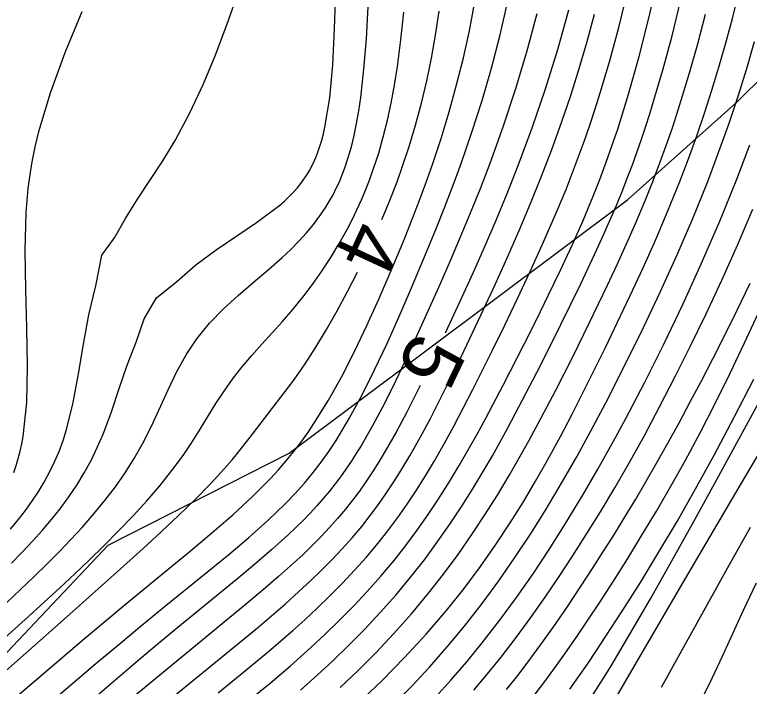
# Model space of a CAD drawing. Extents: x 2602990 to 2605851, y 618069 to 619180.
# Drawn here: x 2603370.03 to 2603395.39, y 618502.31 to 618525.5 of the extents above; entities that cross this region are included whole.
import ezdxf

# ---------------------------------------------------------------- set-up
doc = ezdxf.new("R2010")
doc.units = 0
for name, color, linetype in [('DTM Contours Major', 7, 'Continuous'), ('DTM Contours Major Text', 7, 'Continuous'), ('DTM Contours Minor', 7, 'Continuous'), ('DTM Contours Minor Text', 7, 'Continuous'), ('Exist DTM Crownline', 7, 'Continuous'), ('Exist DTM QL2 LIDAR Elevation Point', 7, 'Continuous'), ('Exist Roads EOP', 7, 'Continuous'), ('PH Exist DTM Obscure Area', 7, 'Continuous')]:
    doc.layers.add(name, color=color, linetype=linetype)

msp = doc.modelspace()

# ---------------------------------------------------------------- linework, layer by layer
at = {"layer": 'DTM Contours Major'}
for points in [[(2603381.882, 618501.726), (2603382.702, 618502.502), (2603383.488, 618503.297), (2603384.234, 618504.107), (2603384.936, 618504.926), (2603385.544, 618505.688), (2603386.112, 618506.45), (2603386.642, 618507.205), (2603387.134, 618507.95), (2603387.59, 618508.68), (2603388.011, 618509.389), (2603388.368, 618510.015), (2603388.868, 618510.935), (2603389.257, 618511.679), (2603389.713, 618512.574), (2603390.42, 618514.004), (2603390.844, 618514.879), (2603391.28, 618515.798), (2603391.72, 618516.752), (2603392.157, 618517.731), (2603392.582, 618518.727), (2603392.988, 618519.731), (2603393.289, 618520.521), (2603393.574, 618521.311), (2603393.844, 618522.101), (2603394.099, 618522.891), (2603394.34, 618523.682), (2603394.568, 618524.473), (2603394.81, 618525.368), (2603395.034, 618526.263)], [(2603382.7, 618518.421), (2603382.839, 618518.745), (2603383.036, 618519.232), (2603383.226, 618519.726), (2603383.408, 618520.228), (2603383.648, 618520.947), (2603383.87, 618521.684), (2603384.073, 618522.438), (2603384.257, 618523.207), (2603384.419, 618523.99), (2603384.56, 618524.787), (2603384.68, 618525.621)], [(2603369.518, 618502.672), (2603371.398, 618504.326), (2603373.228, 618505.956), (2603374.462, 618507.068), (2603375.086, 618507.639), (2603375.685, 618508.202), (2603376.254, 618508.754), (2603376.785, 618509.295), (2603377.271, 618509.824), (2603377.532, 618510.126), (2603377.778, 618510.424), (2603378.24, 618511.011), (2603379.363, 618512.482), (2603379.592, 618512.791), (2603379.822, 618513.111), (2603380.051, 618513.444), (2603380.424, 618514.019), (2603380.795, 618514.63), (2603381.16, 618515.272), (2603381.518, 618515.938), (2603381.859, 618516.607)], [(2603393.734, 618501.84), (2603394.104, 618502.586), (2603394.466, 618503.353), (2603395.193, 618504.937), (2603395.638, 618505.88)]]:
    msp.add_lwpolyline(points, dxfattribs=at)
at = {"layer": 'DTM Contours Minor'}
for points in [[(2603378.137, 618501.844), (2603378.841, 618502.419), (2603379.545, 618503.017), (2603379.898, 618503.327), (2603380.252, 618503.646), (2603380.742, 618504.103), (2603381.232, 618504.578), (2603381.719, 618505.072), (2603382.198, 618505.583), (2603382.668, 618506.111), (2603383.124, 618506.656), (2603383.531, 618507.173), (2603383.924, 618507.703), (2603384.305, 618508.245), (2603384.673, 618508.797), (2603385.029, 618509.36), (2603385.375, 618509.932), (2603385.687, 618510.471), (2603385.993, 618511.017), (2603386.293, 618511.571), (2603386.888, 618512.703), (2603387.612, 618514.117), (2603388.039, 618514.965), (2603388.461, 618515.82), (2603388.873, 618516.679), (2603389.27, 618517.536), (2603389.648, 618518.386), (2603390.002, 618519.232), (2603390.228, 618519.802), (2603390.509, 618520.56), (2603390.762, 618521.29), (2603390.846, 618521.543), (2603391.224, 618522.754), (2603391.591, 618524.056), (2603391.936, 618525.424), (2603392.25, 618526.837)], [(2603369.92, 618506.56), (2603370.298, 618506.948), (2603370.654, 618507.326), (2603370.988, 618507.7), (2603371.301, 618508.07), (2603371.595, 618508.44), (2603371.893, 618508.846), (2603372.17, 618509.258), (2603372.425, 618509.678), (2603372.661, 618510.108), (2603372.877, 618510.553), (2603373.076, 618511.014), (2603373.363, 618511.786), (2603373.632, 618512.586), (2603373.911, 618513.393), (2603374.223, 618514.185), (2603374.496, 618514.994), (2603374.925, 618515.717), (2603375.625, 618516.281), (2603376.28, 618516.854), (2603376.98, 618517.375), (2603378.376, 618518.321), (2603379, 618518.777), (2603379.175, 618518.919), (2603379.34, 618519.063), (2603379.496, 618519.209), (2603379.643, 618519.358), (2603379.781, 618519.511), (2603379.909, 618519.669), (2603380.068, 618519.892), (2603380.142, 618520.008), (2603380.211, 618520.127), (2603380.277, 618520.25), (2603380.339, 618520.376), (2603380.421, 618520.56), (2603380.495, 618520.753), (2603380.564, 618520.955), (2603380.627, 618521.165), (2603380.684, 618521.386), (2603380.737, 618521.616), (2603380.901, 618522.624), (2603381.008, 618523.764), (2603381.073, 618525.003), (2603381.11, 618526.311)], [(2603377.053, 618502.088), (2603377.941, 618502.809), (2603378.79, 618503.514), (2603379.211, 618503.873), (2603379.629, 618504.237), (2603380.042, 618504.608), (2603380.485, 618505.019), (2603380.92, 618505.44), (2603381.347, 618505.87), (2603381.763, 618506.312), (2603382.168, 618506.766), (2603382.56, 618507.233), (2603382.91, 618507.677), (2603383.249, 618508.133), (2603383.578, 618508.601), (2603383.898, 618509.083), (2603384.21, 618509.579), (2603384.516, 618510.088), (2603384.853, 618510.679), (2603385.186, 618511.287), (2603385.516, 618511.912), (2603385.845, 618512.554), (2603386.509, 618513.887), (2603386.947, 618514.781), (2603387.388, 618515.697), (2603387.826, 618516.627), (2603388.254, 618517.568), (2603388.668, 618518.515), (2603389.061, 618519.463), (2603389.278, 618520.012), (2603389.486, 618520.563), (2603389.687, 618521.117), (2603389.882, 618521.678), (2603390.071, 618522.249), (2603390.256, 618522.831), (2603390.585, 618523.946), (2603390.896, 618525.103), (2603391.182, 618526.295)], [(2603379.894, 618502.176), (2603380.47, 618502.687), (2603381.008, 618503.185), (2603381.554, 618503.714), (2603382.102, 618504.271), (2603382.647, 618504.854), (2603383.183, 618505.459), (2603383.704, 618506.084), (2603384.17, 618506.678), (2603384.618, 618507.284), (2603385.049, 618507.901), (2603385.463, 618508.524), (2603385.86, 618509.153), (2603386.24, 618509.784), (2603386.518, 618510.264), (2603386.788, 618510.745), (2603387.051, 618511.227), (2603387.563, 618512.196), (2603388.175, 618513.387), (2603388.884, 618514.799), (2603389.23, 618515.504), (2603389.568, 618516.203), (2603390.128, 618517.394), (2603390.355, 618517.892), (2603390.575, 618518.389), (2603390.789, 618518.888), (2603390.997, 618519.393), (2603391.199, 618519.906), (2603391.354, 618520.317), (2603391.507, 618520.737), (2603391.657, 618521.168), (2603391.805, 618521.612), (2603391.952, 618522.07), (2603392.099, 618522.544), (2603392.414, 618523.623), (2603392.722, 618524.769), (2603393.012, 618525.967)], [(2603368.314, 618500.45), (2603372.436, 618503.954), (2603373.845, 618505.136), (2603375.325, 618506.352), (2603376.09, 618506.979), (2603376.837, 618507.604), (2603377.553, 618508.228), (2603378.229, 618508.854), (2603378.854, 618509.482), (2603379.131, 618509.784), (2603379.396, 618510.089), (2603379.65, 618510.399), (2603379.901, 618510.725), (2603380.145, 618511.062), (2603380.382, 618511.411), (2603380.86, 618512.182), (2603381.319, 618513.005), (2603381.761, 618513.868), (2603382.186, 618514.759), (2603382.595, 618515.669), (2603382.991, 618516.584), (2603383.25, 618517.201), (2603383.503, 618517.817), (2603383.75, 618518.435), (2603383.99, 618519.056), (2603384.222, 618519.683), (2603384.446, 618520.318), (2603384.746, 618521.221), (2603385.026, 618522.139), (2603385.285, 618523.068), (2603385.518, 618524.003), (2603385.724, 618524.942), (2603385.899, 618525.879)], [(2603369.738, 618505.194), (2603370.224, 618505.647), (2603370.69, 618506.088), (2603371.136, 618506.521), (2603371.562, 618506.948), (2603371.969, 618507.371), (2603372.358, 618507.794), (2603372.762, 618508.257), (2603373.143, 618508.723), (2603373.502, 618509.196), (2603373.837, 618509.677), (2603374.149, 618510.17), (2603374.435, 618510.675), (2603374.744, 618511.29), (2603375.32, 618512.54), (2603375.618, 618513.154), (2603375.945, 618513.747), (2603376.315, 618514.307), (2603376.752, 618514.842), (2603377.234, 618515.338), (2603377.744, 618515.805), (2603378.264, 618516.252), (2603378.776, 618516.685), (2603379.264, 618517.113), (2603379.56, 618517.392), (2603379.838, 618517.674), (2603380.098, 618517.959), (2603380.339, 618518.25), (2603380.563, 618518.548), (2603380.769, 618518.853), (2603380.897, 618519.064), (2603381.018, 618519.279), (2603381.131, 618519.501), (2603381.236, 618519.729), (2603381.335, 618519.964), (2603381.427, 618520.207), (2603381.544, 618520.563), (2603381.65, 618520.937), (2603381.746, 618521.33), (2603381.83, 618521.744), (2603381.906, 618522.18), (2603381.973, 618522.639), (2603382.083, 618523.615), (2603382.167, 618524.665), (2603382.233, 618525.769)], [(2603369.884, 618507.731), (2603370.148, 618508.054), (2603370.394, 618508.373), (2603370.622, 618508.69), (2603370.832, 618509.005), (2603371.042, 618509.351), (2603371.232, 618509.7), (2603371.403, 618510.055), (2603371.557, 618510.418), (2603371.694, 618510.791), (2603371.815, 618511.178), (2603372.043, 618512.111), (2603372.226, 618513.099), (2603372.397, 618514.115), (2603372.588, 618515.136), (2603372.829, 618516.137), (2603373.037, 618517.188), (2603373.477, 618517.792), (2603373.854, 618518.464), (2603374.267, 618519.122), (2603375.14, 618520.454), (2603375.566, 618521.156), (2603376.073, 618522.107), (2603376.539, 618523.107), (2603376.968, 618524.136), (2603377.365, 618525.174), (2603377.585, 618525.784)], [(2603370.377, 618501.001), (2603372.832, 618503.09), (2603373.625, 618503.757), (2603374.409, 618504.41), (2603375.185, 618505.048), (2603376.693, 618506.267), (2603377.418, 618506.86), (2603378.11, 618507.445), (2603378.763, 618508.027), (2603379.366, 618508.606), (2603379.708, 618508.961), (2603380.031, 618509.321), (2603380.337, 618509.691), (2603380.608, 618510.045), (2603380.869, 618510.413), (2603381.124, 618510.798), (2603381.579, 618511.555), (2603382.02, 618512.369), (2603382.451, 618513.229), (2603382.872, 618514.125), (2603383.284, 618515.047), (2603383.691, 618515.983), (2603384.294, 618517.409), (2603384.59, 618518.131), (2603384.88, 618518.862), (2603385.164, 618519.604), (2603385.44, 618520.358), (2603385.812, 618521.436), (2603386.162, 618522.534), (2603386.486, 618523.644), (2603386.778, 618524.755), (2603387.034, 618525.861)], [(2603389.153, 618525.657), (2603388.768, 618524.283), (2603388.341, 618522.92), (2603387.882, 618521.579), (2603387.397, 618520.274), (2603387.019, 618519.316), (2603386.633, 618518.385), (2603386.243, 618517.479), (2603385.851, 618516.597), (2603385.461, 618515.738), (2603384.887, 618514.503)], [(2603369.198, 618503.551), (2603370.501, 618504.718), (2603371.582, 618505.707), (2603372.101, 618506.192), (2603372.605, 618506.674), (2603373.095, 618507.152), (2603373.613, 618507.673), (2603374.112, 618508.193), (2603374.587, 618508.713), (2603375.035, 618509.233), (2603375.452, 618509.754), (2603375.837, 618510.276), (2603376.142, 618510.73), (2603376.427, 618511.182), (2603376.975, 618512.069), (2603377.253, 618512.499), (2603377.546, 618512.915), (2603377.868, 618513.326), (2603378.208, 618513.726), (2603378.56, 618514.118), (2603379.277, 618514.906), (2603379.629, 618515.312), (2603379.978, 618515.741), (2603380.313, 618516.184), (2603380.633, 618516.642), (2603380.939, 618517.111), (2603381.228, 618517.591), (2603381.5, 618518.081), (2603381.673, 618518.416), (2603381.838, 618518.756), (2603381.995, 618519.103), (2603382.144, 618519.456), (2603382.285, 618519.816), (2603382.419, 618520.186), (2603382.593, 618520.72), (2603382.752, 618521.275), (2603382.897, 618521.849), (2603383.027, 618522.446), (2603383.143, 618523.064), (2603383.244, 618523.705), (2603383.362, 618524.624), (2603383.456, 618525.578)], [(2603370, 618509.692), (2603370.079, 618509.93), (2603370.15, 618510.173), (2603370.212, 618510.421), (2603370.267, 618510.675), (2603370.315, 618510.934), (2603370.441, 618512.103), (2603370.473, 618513.357), (2603370.448, 618514.667), (2603370.406, 618516.007), (2603370.384, 618517.348), (2603370.421, 618518.663), (2603370.451, 618519.078), (2603370.493, 618519.489), (2603370.546, 618519.896), (2603370.63, 618520.415), (2603370.735, 618520.935), (2603370.86, 618521.461), (2603371.259, 618522.801), (2603371.765, 618524.186), (2603372.359, 618525.603)], [(2603388.057, 618525.52), (2603387.7, 618524.206), (2603387.305, 618522.898), (2603386.878, 618521.61), (2603386.427, 618520.356), (2603386.095, 618519.486), (2603385.756, 618518.638), (2603385.412, 618517.81), (2603385.065, 618517.001), (2603384.717, 618516.207), (2603383.973, 618514.547), (2603383.578, 618513.689), (2603383.184, 618512.862), (2603382.789, 618512.072), (2603382.393, 618511.326), (2603381.995, 618510.632), (2603381.819, 618510.346), (2603381.641, 618510.07), (2603381.461, 618509.803), (2603381.277, 618509.544), (2603381.089, 618509.293), (2603380.896, 618509.048), (2603380.68, 618508.789), (2603380.456, 618508.535), (2603380.224, 618508.284), (2603379.982, 618508.036), (2603379.73, 618507.787), (2603379.467, 618507.538), (2603378.906, 618507.031), (2603378.305, 618506.513), (2603377.672, 618505.985), (2603375.658, 618504.338), (2603374.92, 618503.725), (2603374.183, 618503.104), (2603372.731, 618501.862)], [(2603375.269, 618501.763), (2603377.908, 618503.918), (2603378.406, 618504.331), (2603378.896, 618504.745), (2603379.376, 618505.161), (2603379.842, 618505.578), (2603380.232, 618505.939), (2603380.611, 618506.304), (2603380.978, 618506.673), (2603381.332, 618507.049), (2603381.675, 618507.433), (2603382.006, 618507.827), (2603382.301, 618508.202), (2603382.587, 618508.588), (2603382.865, 618508.986), (2603383.137, 618509.397), (2603383.404, 618509.822), (2603383.667, 618510.263), (2603384.023, 618510.894), (2603384.377, 618511.554), (2603384.729, 618512.241), (2603385.082, 618512.953), (2603385.437, 618513.687), (2603386.209, 618515.315), (2603386.624, 618516.209), (2603387.037, 618517.119), (2603387.444, 618518.043), (2603387.84, 618518.977), (2603388.22, 618519.919), (2603388.574, 618520.845), (2603388.909, 618521.774), (2603389.223, 618522.705), (2603389.517, 618523.639), (2603389.791, 618524.573), (2603390.043, 618525.508)], [(2603381.268, 618502.266), (2603381.883, 618502.854), (2603382.503, 618503.478), (2603383.118, 618504.133), (2603383.723, 618504.815), (2603384.31, 618505.518), (2603384.832, 618506.185), (2603385.332, 618506.862), (2603385.809, 618507.544), (2603386.263, 618508.228), (2603386.693, 618508.908), (2603387.099, 618509.581), (2603387.334, 618509.984), (2603387.78, 618510.78), (2603388.206, 618511.572), (2603388.708, 618512.536), (2603389.292, 618513.687), (2603389.872, 618514.866), (2603390.495, 618516.162), (2603390.825, 618516.867), (2603391.151, 618517.584), (2603391.47, 618518.31), (2603391.781, 618519.046), (2603392.08, 618519.791), (2603392.305, 618520.384), (2603392.523, 618520.984), (2603392.733, 618521.593), (2603392.936, 618522.212), (2603393.135, 618522.845), (2603393.328, 618523.492), (2603393.609, 618524.489), (2603393.876, 618525.516)], [(2603383.113, 618501.681), (2603383.734, 618502.309), (2603384.352, 618502.972), (2603384.962, 618503.667), (2603385.559, 618504.388), (2603386.161, 618505.162), (2603386.742, 618505.953), (2603387.299, 618506.756), (2603387.831, 618507.561), (2603388.337, 618508.363), (2603388.944, 618509.374), (2603389.443, 618510.248), (2603389.911, 618511.101), (2603390.435, 618512.093), (2603391.166, 618513.532), (2603391.737, 618514.698), (2603392.315, 618515.921), (2603392.885, 618517.181), (2603393.436, 618518.46), (2603393.954, 618519.74), (2603394.331, 618520.737), (2603394.681, 618521.72), (2603395.004, 618522.687), (2603395.301, 618523.637), (2603395.573, 618524.566)], [(2603384.55, 618501.934), (2603385.094, 618502.53), (2603385.635, 618503.155), (2603386.171, 618503.808), (2603386.77, 618504.579), (2603387.355, 618505.377), (2603387.925, 618506.195), (2603388.477, 618507.027), (2603389.012, 618507.866), (2603389.655, 618508.925), (2603390.164, 618509.802), (2603390.704, 618510.77), (2603391.126, 618511.554), (2603391.766, 618512.783), (2603392.425, 618514.102), (2603393.09, 618515.488), (2603393.743, 618516.917), (2603394.372, 618518.367), (2603394.959, 618519.815), (2603395.405, 618520.998)], [(2603385.881, 618502.178), (2603386.352, 618502.737), (2603386.819, 618503.315), (2603387.34, 618503.992), (2603387.849, 618504.686), (2603388.344, 618505.39), (2603388.824, 618506.096), (2603389.285, 618506.798), (2603389.728, 618507.49), (2603390.249, 618508.33), (2603390.747, 618509.161), (2603391.232, 618510.002), (2603391.756, 618510.949), (2603392.289, 618511.951), (2603392.845, 618513.031), (2603393.364, 618514.068), (2603393.901, 618515.173), (2603394.445, 618516.334), (2603394.987, 618517.539), (2603395.516, 618518.776)], [(2603387.012, 618502.196), (2603387.408, 618502.692), (2603387.851, 618503.274), (2603388.289, 618503.873), (2603388.721, 618504.485), (2603389.147, 618505.108), (2603389.567, 618505.739), (2603389.981, 618506.377), (2603390.359, 618506.968), (2603390.732, 618507.564), (2603391.101, 618508.165), (2603391.467, 618508.772), (2603391.829, 618509.387), (2603392.189, 618510.011), (2603392.578, 618510.702), (2603392.965, 618511.406), (2603393.352, 618512.125), (2603393.739, 618512.86), (2603394.127, 618513.613), (2603394.517, 618514.384), (2603394.968, 618515.29), (2603395.419, 618516.224)], [(2603387.999, 618502.038), (2603388.368, 618502.522), (2603388.735, 618503.022), (2603389.102, 618503.539), (2603389.471, 618504.072), (2603389.842, 618504.624), (2603390.218, 618505.194), (2603390.701, 618505.942), (2603391.191, 618506.719), (2603391.685, 618507.524), (2603392.181, 618508.357), (2603392.677, 618509.215), (2603393.17, 618510.098), (2603393.7, 618511.085), (2603394.221, 618512.095), (2603394.73, 618513.122), (2603395.226, 618514.161), (2603395.706, 618515.207)], [(2603389.19, 618502.204), (2603389.493, 618502.632), (2603389.801, 618503.078), (2603390.116, 618503.544), (2603390.44, 618504.034), (2603391.021, 618504.932), (2603391.628, 618505.897), (2603392.255, 618506.923), (2603392.894, 618508.002), (2603393.538, 618509.127), (2603394.181, 618510.293), (2603394.872, 618511.597), (2603395.544, 618512.916)], [(2603384.027, 618512.698), (2603383.937, 618512.513), (2603383.564, 618511.778), (2603383.192, 618511.08), (2603382.819, 618510.423), (2603382.6, 618510.059), (2603382.379, 618509.709), (2603382.155, 618509.373), (2603381.926, 618509.047), (2603381.691, 618508.731), (2603381.448, 618508.425), (2603381.177, 618508.102), (2603380.896, 618507.786), (2603380.603, 618507.475), (2603380.299, 618507.167), (2603379.982, 618506.861), (2603379.653, 618506.555), (2603379.14, 618506.098), (2603378.603, 618505.636), (2603378.046, 618505.169), (2603375.677, 618503.225), (2603373.19, 618501.17)], [(2603389.878, 618501.831), (2603390.357, 618502.59), (2603390.607, 618502.997), (2603391.268, 618504.109), (2603391.975, 618505.331), (2603392.716, 618506.643), (2603393.483, 618508.024), (2603394.266, 618509.452), (2603395.909, 618512.468)], [(2603389.783, 618500.217), (2603389.835, 618500.285), (2603390, 618500.561), (2603393.075, 618505.836), (2603395.235, 618509.515), (2603396.145, 618511.045)], [(2603392.358, 618502.276), (2603394.691, 618506.49), (2603395.428, 618507.806)]]:
    msp.add_lwpolyline(points, dxfattribs=at)
at = {"layer": 'Exist DTM Crownline'}
msp.add_spline([(2603233.488, 618380.754), (2603285.185, 618400.095), (2603335.457, 618418.629), (2603390.812, 618439.069), (2603440.087, 618457.325), (2603493.996, 618477.231), (2603542.655, 618495.301), (2603600.808, 618516.867), (2603653.659, 618536.362), (2603706.222, 618555.742), (2603764.811, 618577.593), (2603823.52, 618599.847), (2603878.564, 618620.56), (2603937.951, 618643.078), (2603997.369, 618665.789), (2604036.209, 618680.665), (2604055.311, 618688.017)], degree=3, dxfattribs=at)
at = {"layer": 'Exist DTM QL2 LIDAR Elevation Point'}
for p, q in [((2603380, 618520), (2603380, 618520)), ((2603390, 618520), (2603390, 618520)), ((2603380, 618510), (2603380, 618510)), ((2603390, 618510), (2603390, 618510))]:
    msp.add_line(p, q, dxfattribs=at)
at = {"layer": 'Exist Roads EOP'}
for points in [[(2603230.17, 618389.98), (2603282.929, 618409.597), (2603332.773, 618427.868), (2603388.167, 618448.413), (2603437.203, 618466.721), (2603490.778, 618486.527), (2603539.039, 618504.558), (2603597.451, 618526.156), (2603651.053, 618545.972), (2603705.208, 618566.084), (2603762.02, 618587.183), (2603820.334, 618609.162), (2603876.341, 618629.99), (2603934.909, 618652.28), (2603996.409, 618675.568), (2604033.216, 618689.957), (2604052.01, 618697.199)], [(2604034.633, 618668.486), (2603984.89, 618650.123), (2603936.767, 618631.654), (2603888.195, 618613.335), (2603837.766, 618594.258), (2603782.918, 618573.705), (2603731.939, 618554.39), (2603671.126, 618532.171), (2603621.822, 618514.106), (2603561.545, 618491.877), (2603506.421, 618471.293), (2603452.163, 618451.33), (2603398.364, 618431.316), (2603341.431, 618410.355), (2603281.65, 618388.199), (2603223.033, 618366.475), (2603185.717, 618352.612)]]:
    msp.add_spline(points, degree=3, dxfattribs=at)
at = {"layer": 'PH Exist DTM Obscure Area'}
msp.add_lwpolyline([(2603355.993, 618481.695), (2603359.499, 618486.444), (2603359.525, 618491.943), (2603362.299, 618496.971), (2603367.82, 618501.436), (2603373.255, 618507.184), (2603379.503, 618510.362), (2603391.185, 618519.104), (2603394.959, 618522.477), (2603400.024, 618527.494)], dxfattribs=at)

# ---------------------------------------------------------------- texts
at = {"layer": 'DTM Contours Major Text'}
msp.add_text('4', height=2, rotation=245.107, dxfattribs=at).set_placement((2603381.66, 618518.522))
at = {"layer": 'DTM Contours Minor Text'}
msp.add_text('5', height=2, rotation=244.5179, dxfattribs=at).set_placement((2603383.841, 618514.618))

doc.saveas('drawing.dxf')
